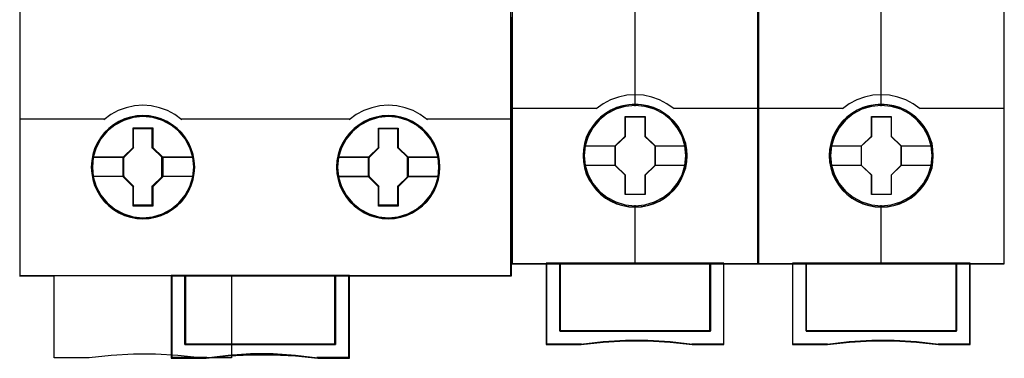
# Model space of a CAD drawing. Header units: millimetres. Extents: x -1290 to 1795, y -4192 to -1311.
# Tile 833 of 1056: x 1443.47 to 1457.85, y -2323.69 to -2318.75. Entities that reach past the tile are written whole.
import ezdxf

# ---------------------------------------------------------------- set-up
doc = ezdxf.new("R2010")
doc.units = ezdxf.units.MM
doc.layers.add('45', color=7, linetype='Continuous')
doc.layers.add('Aparatura', color=7, linetype='Continuous', lineweight=13)

# ---------------------------------------------------------------- blocks, each defined once
blk = doc.blocks.new('*U307')
at = {"layer": '45', "color": 139}
for points in [[(441.43276, -533.64471), (441.43276, -616.308875)], [(477.292782, -533.64471), (477.292782, -616.308875)], [(453.281069, -604.869835), (452.775957, -604.486), (452.225946, -604.196648), (451.647873, -603.978157), (451.041738, -603.848244), (450.435604, -603.806908), (449.823857, -603.848244), (449.206497, -603.978157), (448.634037, -604.196648), (448.09525, -604.486), (447.578913, -604.869835)], [(471.21287, -604.869835), (470.696371, -604.486), (470.16303, -604.196648), (469.584776, -603.978157), (468.972837, -603.848244), (468.355283, -603.806908), (467.748959, -603.848244), (467.142634, -603.978157), (466.564379, -604.196648), (466.014196, -604.486), (465.508925, -604.869835)], [(441.43276, -604.803402), (447.645155, -604.803402)], [(453.214827, -604.803402), (459.439755, -604.803402)], [(459.373513, -604.803402), (465.575166, -604.803402)], [(471.146629, -604.803402), (477.359024, -604.803402)], [(449.704018, -605.49646), (451.157754, -605.49646)], [(449.704018, -605.49646), (449.704018, -606.947212)], [(451.091513, -605.49646), (451.091513, -606.947212)], [(467.634029, -605.49646), (469.087766, -605.49646)], [(467.634029, -605.49646), (467.634029, -606.947212)], [(469.021524, -605.49646), (469.021524, -606.947212)], [(449.011166, -607.651043), (449.77026, -606.880779)], [(451.861349, -607.651043), (451.091513, -606.880779)], [(466.930435, -607.651043), (467.700271, -606.880779)], [(469.796731, -607.651043), (469.021524, -606.880779)], [(446.780433, -607.58461), (449.077408, -607.58461)], [(449.011166, -607.58461), (449.011166, -609.047931)], [(451.795107, -607.58461), (454.08134, -607.58461)], [(451.795107, -607.58461), (451.795107, -609.047931)], [(464.710444, -607.58461), (466.996677, -607.58461)], [(466.930435, -607.58461), (466.930435, -609.047931)], [(469.732279, -607.58461), (472.011351, -607.58461)], [(469.732279, -607.58461), (469.732279, -609.047931)], [(446.780433, -608.981498), (449.077408, -608.981498)], [(449.011166, -608.981498), (449.77026, -609.744579)], [(451.861349, -608.981498), (451.091513, -609.744579)], [(451.795107, -608.981498), (454.08134, -608.981498)], [(464.710444, -608.981498), (466.996677, -608.981498)], [(466.930435, -608.981498), (467.700271, -609.744579)], [(469.796731, -608.981498), (469.021524, -609.744579)], [(469.732279, -608.981498), (472.011351, -608.981498)], [(449.704018, -609.678146), (449.704018, -611.136081)], [(451.091513, -609.678146), (451.091513, -611.136081)], [(467.634029, -609.678146), (467.634029, -611.136081)], [(469.021524, -609.678146), (469.021524, -611.136081)], [(449.704018, -611.069648), (451.157754, -611.069648)], [(467.634029, -611.069648), (469.087766, -611.069648)], [(441.43276, -616.242442), (477.359024, -616.242442)], [(452.505862, -616.242442), (452.505862, -622.286047)], [(453.499487, -616.242442), (453.499487, -621.289553)], [(464.443687, -621.289553), (464.443687, -616.242442)], [(465.448054, -616.242442), (465.448054, -622.286047)], [(453.499487, -621.22312), (464.509929, -621.22312)], [(463.21195, -622.286047), (461.584461, -622.070513), (459.940194, -621.959269), (458.30152, -621.959269), (456.662845, -622.070513), (455.040949, -622.286047)], [(455.107191, -622.219614), (452.505862, -622.219614)], [(465.514296, -622.219614), (463.145708, -622.219614)]]:
    blk.add_lwpolyline(points, dxfattribs=at)
at = {"layer": '45', "color": 59}
blk.add_lwpolyline([(477.326798, -597.375808), (477.326798, -604.837522), (477.326798, -616.276602), (456.91042, -616.276602), (456.91042, -622.253729), (454.602481, -622.253729), (452.993582, -622.082004), (451.362491, -621.993372), (449.736948, -621.993372), (448.1225, -622.082004), (446.502505, -622.253729), (443.961554, -622.253729), (443.961554, -616.276602), (441.464986, -616.276602), (441.464986, -604.837522), (441.464986, -597.375808)], dxfattribs=at)
at = {"layer": '45', "color": 7}
for points in [[(454.213823, -608.327144), (454.18584, -607.868998), (454.113085, -607.410853), (453.961978, -606.980644), (453.788485, -606.567195), (453.547832, -606.176096), (453.273601, -605.824106), (452.937807, -605.500052), (452.574031, -605.226282), (452.210254, -604.980448), (451.773723, -604.790486), (451.342787, -604.661982), (450.889466, -604.578175), (450.436144, -604.550239), (449.98842, -604.578175), (449.535098, -604.661982), (449.09297, -604.790486), (448.678824, -604.980448), (448.292661, -605.226282), (447.940078, -605.500052), (447.604284, -605.824106), (447.341246, -606.176096), (447.100594, -606.567195), (446.904714, -606.980644), (446.78159, -607.410853), (446.692045, -607.868998), (446.664062, -608.327144), (446.692045, -608.779702), (446.78159, -609.215498), (446.904714, -609.651295), (447.100594, -610.064743), (447.341246, -610.46143), (447.604284, -610.824594), (447.940078, -611.143061), (448.292661, -611.428005), (448.678824, -611.662664), (449.09297, -611.84704), (449.535098, -611.986718), (449.98842, -612.076113), (450.436144, -612.098461), (450.889466, -612.076113), (451.342787, -611.986718), (451.773723, -611.84704), (452.210254, -611.662664), (452.574031, -611.428005), (452.937807, -611.143061), (453.273601, -610.824594), (453.547832, -610.46143), (453.788485, -610.064743), (453.961978, -609.651295), (454.113085, -609.215498), (454.18584, -608.779702), (454.213823, -608.327144)], [(454.213823, -608.327144), (454.18584, -607.868998), (454.113085, -607.410853), (453.961978, -606.980644), (453.788485, -606.567195), (453.547832, -606.176096), (453.273601, -605.824106), (452.937807, -605.500052), (452.574031, -605.226282), (452.210254, -604.980448), (451.773723, -604.790486), (451.342787, -604.661982), (450.889466, -604.578175), (450.436144, -604.550239), (449.98842, -604.578175), (449.535098, -604.661982), (449.09297, -604.790486), (448.678824, -604.980448), (448.292661, -605.226282), (447.940078, -605.500052), (447.604284, -605.824106), (447.341246, -606.176096), (447.100594, -606.567195), (446.904714, -606.980644), (446.78159, -607.410853), (446.692045, -607.868998), (446.664062, -608.327144), (446.692045, -608.779702), (446.78159, -609.215498), (446.904714, -609.651295), (447.100594, -610.064743), (447.341246, -610.46143), (447.604284, -610.824594), (447.940078, -611.143061), (448.292661, -611.428005), (448.678824, -611.662664), (449.09297, -611.84704), (449.535098, -611.986718), (449.98842, -612.076113), (450.436144, -612.098461), (450.889466, -612.076113), (451.342787, -611.986718), (451.773723, -611.84704), (452.210254, -611.662664), (452.574031, -611.428005), (452.937807, -611.143061), (453.273601, -610.824594), (453.547832, -610.46143), (453.788485, -610.064743), (453.961978, -609.651295), (454.113085, -609.215498), (454.18584, -608.779702), (454.213823, -608.327144)], [(454.213823, -608.327144), (454.18584, -607.868998), (454.113085, -607.410853), (453.961978, -606.980644), (453.788485, -606.567195), (453.547832, -606.176096), (453.273601, -605.824106), (452.937807, -605.500052), (452.574031, -605.226282), (452.210254, -604.980448), (451.773723, -604.790486), (451.342787, -604.661982), (450.889466, -604.578175), (450.436144, -604.550239), (449.98842, -604.578175), (449.535098, -604.661982), (449.09297, -604.790486), (448.678824, -604.980448), (448.292661, -605.226282), (447.940078, -605.500052), (447.604284, -605.824106), (447.341246, -606.176096), (447.100594, -606.567195), (446.904714, -606.980644), (446.78159, -607.410853), (446.692045, -607.868998), (446.664062, -608.327144), (446.692045, -608.779702), (446.78159, -609.215498), (446.904714, -609.651295), (447.100594, -610.064743), (447.341246, -610.46143), (447.604284, -610.824594), (447.940078, -611.143061), (448.292661, -611.428005), (448.678824, -611.662664), (449.09297, -611.84704), (449.535098, -611.986718), (449.98842, -612.076113), (450.436144, -612.098461), (450.889466, -612.076113), (451.342787, -611.986718), (451.773723, -611.84704), (452.210254, -611.662664), (452.574031, -611.428005), (452.937807, -611.143061), (453.273601, -610.824594), (453.547832, -610.46143), (453.788485, -610.064743), (453.961978, -609.651295), (454.113085, -609.215498), (454.18584, -608.779702), (454.213823, -608.327144)], [(472.127722, -608.327144), (472.099739, -607.868998), (472.026984, -607.410853), (471.881473, -606.986231), (471.702383, -606.572783), (471.461731, -606.181683), (471.187499, -605.829693), (470.857302, -605.505639), (470.499122, -605.226282), (470.135346, -604.980448), (469.698814, -604.790486), (469.273475, -604.661982), (468.814557, -604.578175), (468.361236, -604.550239), (467.907915, -604.578175), (467.465786, -604.661982), (467.018061, -604.790486), (466.598319, -604.980448), (466.217753, -605.226282), (465.853977, -605.505639), (465.518183, -605.829693), (465.260741, -606.181683), (465.020089, -606.572783), (464.818613, -606.986231), (464.701085, -607.410853), (464.605943, -607.868998), (464.577961, -608.327144), (464.605943, -608.779702), (464.701085, -609.221085), (464.818613, -609.656882), (465.020089, -610.07033), (465.260741, -610.467017), (465.518183, -610.824594), (465.853977, -611.143061), (466.217753, -611.428005), (466.598319, -611.662664), (467.018061, -611.84704), (467.465786, -611.986718), (467.907915, -612.076113), (468.361236, -612.098461), (468.814557, -612.076113), (469.273475, -611.986718), (469.698814, -611.84704), (470.135346, -611.662664), (470.499122, -611.428005), (470.857302, -611.143061), (471.187499, -610.824594), (471.461731, -610.467017), (471.702383, -610.07033), (471.881473, -609.656882), (472.026984, -609.221085), (472.099739, -608.779702), (472.127722, -608.327144)], [(472.127722, -608.327144), (472.099739, -607.868998), (472.026984, -607.410853), (471.881473, -606.986231), (471.702383, -606.572783), (471.461731, -606.181683), (471.187499, -605.829693), (470.857302, -605.505639), (470.499122, -605.226282), (470.135346, -604.980448), (469.698814, -604.790486), (469.273475, -604.661982), (468.814557, -604.578175), (468.361236, -604.550239), (467.907915, -604.578175), (467.465786, -604.661982), (467.018061, -604.790486), (466.598319, -604.980448), (466.217753, -605.226282), (465.853977, -605.505639), (465.518183, -605.829693), (465.260741, -606.181683), (465.020089, -606.572783), (464.818613, -606.986231), (464.701085, -607.410853), (464.605943, -607.868998), (464.577961, -608.327144), (464.605943, -608.779702), (464.701085, -609.221085), (464.818613, -609.656882), (465.020089, -610.07033), (465.260741, -610.467017), (465.518183, -610.824594), (465.853977, -611.143061), (466.217753, -611.428005), (466.598319, -611.662664), (467.018061, -611.84704), (467.465786, -611.986718), (467.907915, -612.076113), (468.361236, -612.098461), (468.814557, -612.076113), (469.273475, -611.986718), (469.698814, -611.84704), (470.135346, -611.662664), (470.499122, -611.428005), (470.857302, -611.143061), (471.187499, -610.824594), (471.461731, -610.467017), (471.702383, -610.07033), (471.881473, -609.656882), (472.026984, -609.221085), (472.099739, -608.779702), (472.127722, -608.327144)], [(472.127722, -608.327144), (472.099739, -607.868998), (472.026984, -607.410853), (471.881473, -606.986231), (471.702383, -606.572783), (471.461731, -606.181683), (471.187499, -605.829693), (470.857302, -605.505639), (470.499122, -605.226282), (470.135346, -604.980448), (469.698814, -604.790486), (469.273475, -604.661982), (468.814557, -604.578175), (468.361236, -604.550239), (467.907915, -604.578175), (467.465786, -604.661982), (467.018061, -604.790486), (466.598319, -604.980448), (466.217753, -605.226282), (465.853977, -605.505639), (465.518183, -605.829693), (465.260741, -606.181683), (465.020089, -606.572783), (464.818613, -606.986231), (464.701085, -607.410853), (464.605943, -607.868998), (464.577961, -608.327144), (464.605943, -608.779702), (464.701085, -609.221085), (464.818613, -609.656882), (465.020089, -610.07033), (465.260741, -610.467017), (465.518183, -610.824594), (465.853977, -611.143061), (466.217753, -611.428005), (466.598319, -611.662664), (467.018061, -611.84704), (467.465786, -611.986718), (467.907915, -612.076113), (468.361236, -612.098461), (468.814557, -612.076113), (469.273475, -611.986718), (469.698814, -611.84704), (470.135346, -611.662664), (470.499122, -611.428005), (470.857302, -611.143061), (471.187499, -610.824594), (471.461731, -610.467017), (471.702383, -610.07033), (471.881473, -609.656882), (472.026984, -609.221085), (472.099739, -608.779702), (472.127722, -608.327144)], [(449.720668, -605.458755), (451.168573, -605.458755), (451.168573, -606.887458), (451.895365, -607.599009), (451.895365, -609.033315), (451.168573, -609.756071), (451.168573, -611.179172), (449.720668, -611.179172), (449.720668, -609.756071), (448.982521, -609.033315), (448.982521, -607.599009), (449.720668, -606.887458), (449.720668, -605.458755)], [(449.720668, -605.458755), (451.168573, -605.458755), (451.168573, -606.887458), (451.895365, -607.599009), (451.895365, -609.033315), (451.168573, -609.756071), (451.168573, -611.179172), (449.720668, -611.179172), (449.720668, -609.756071), (448.982521, -609.033315), (448.982521, -607.599009), (449.720668, -606.887458), (449.720668, -605.458755)], [(449.720668, -605.458755), (451.168573, -605.458755), (451.168573, -605.458755), (451.168573, -606.887458), (451.168573, -606.887458), (451.895365, -607.599009), (451.895365, -607.599009), (451.895365, -609.033315), (451.895365, -609.033315), (451.168573, -609.756071), (451.168573, -609.756071), (451.168573, -611.179172), (451.168573, -611.179172), (449.720668, -611.179172), (449.720668, -611.179172), (449.720668, -609.756071), (449.720668, -609.756071), (448.982521, -609.033315), (448.982521, -609.033315), (448.982521, -607.599009), (448.982521, -607.599009), (449.720668, -606.887458), (449.720668, -606.887458), (449.720668, -605.458755), (449.720668, -605.458755)], [(449.736561, -605.489278), (451.152429, -605.489278), (451.152429, -606.902287), (451.863139, -607.60602), (451.863139, -609.02457), (451.152429, -609.739386), (451.152429, -611.146854), (449.736561, -611.146854), (449.736561, -609.739386), (449.014747, -609.02457), (449.014747, -607.60602), (449.736561, -606.902287), (449.736561, -605.489278)], [(467.639631, -605.464141), (469.087535, -605.464141), (469.087535, -606.892899), (469.820005, -607.598873), (469.820005, -609.038837), (469.087535, -609.761621), (469.087535, -611.179172), (467.639631, -611.179172), (467.639631, -609.761621), (466.907161, -609.038837), (466.907161, -607.598873), (467.639631, -606.892899), (467.639631, -605.464141)], [(467.639631, -605.464141), (469.087535, -605.464141), (469.087535, -606.892899), (469.820005, -607.598873), (469.820005, -609.038837), (469.087535, -609.761621), (469.087535, -611.179172), (467.639631, -611.179172), (467.639631, -609.761621), (466.907161, -609.038837), (466.907161, -607.598873), (467.639631, -606.892899), (467.639631, -605.464141)], [(467.639631, -605.464141), (469.087535, -605.464141), (469.087535, -605.464141), (469.087535, -606.892899), (469.087535, -606.892899), (469.820005, -607.598873), (469.820005, -607.598873), (469.820005, -609.038837), (469.820005, -609.038837), (469.087535, -609.761621), (469.087535, -609.761621), (469.087535, -611.179172), (469.087535, -611.179172), (467.639631, -611.179172), (467.639631, -611.179172), (467.639631, -609.761621), (467.639631, -609.761621), (466.907161, -609.038837), (466.907161, -609.038837), (466.907161, -607.598873), (466.907161, -607.598873), (467.639631, -606.892899), (467.639631, -606.892899), (467.639631, -605.464141), (467.639631, -605.464141)], [(467.655649, -605.49646), (469.071517, -605.49646), (469.071517, -606.909058), (469.787779, -607.607048), (469.787779, -609.030726), (469.071517, -609.745334), (469.071517, -611.146854), (467.655649, -611.146854), (467.655649, -609.745334), (466.939387, -609.030726), (466.939387, -607.607048), (467.655649, -606.909058), (467.655649, -605.49646)], [(464.505069, -621.277846), (453.503937, -621.277846), (453.503937, -616.242442), (452.505862, -616.242442), (452.505862, -622.286047), (455.054021, -622.286047), (456.671014, -622.112413), (458.304735, -622.022795), (459.938456, -622.022795), (461.577753, -622.112413), (463.200322, -622.286047), (465.514296, -622.286047), (465.514296, -616.242442), (464.505069, -616.242442), (464.505069, -621.277846)], [(453.499487, -621.289553), (464.509929, -621.289553), (464.509929, -616.242442), (453.499487, -616.242442), (453.499487, -621.289553)]]:
    blk.add_lwpolyline(points, close=True, dxfattribs=at)
at = {"layer": '45', "color": 139}
for points in [[(454.181598, -608.328018), (454.153854, -607.873687), (454.081719, -607.419356), (453.931902, -606.992728), (453.75989, -606.582722), (453.521292, -606.194879), (453.249402, -605.845819), (452.916475, -605.524463), (452.555804, -605.252973), (452.195133, -605.009186), (451.762328, -604.820804), (451.335071, -604.69337), (450.88562, -604.610261), (450.436168, -604.582558), (449.992266, -604.610261), (449.542814, -604.69337), (449.10446, -604.820804), (448.69385, -605.009186), (448.310984, -605.252973), (447.961411, -605.524463), (447.628484, -605.845819), (447.367691, -606.194879), (447.129093, -606.582722), (446.934886, -606.992728), (446.812812, -607.419356), (446.724032, -607.873687), (446.696288, -608.328018), (446.724032, -608.776808), (446.812812, -609.208977), (446.934886, -609.641145), (447.129093, -610.051151), (447.367691, -610.444536), (447.628484, -610.804676), (447.961411, -611.120491), (448.310984, -611.403063), (448.69385, -611.635769), (449.10446, -611.81861), (449.542814, -611.957125), (449.992266, -612.045775), (450.436168, -612.067938), (450.88562, -612.045775), (451.335071, -611.957125), (451.762328, -611.81861), (452.195133, -611.635769), (452.555804, -611.403063), (452.916475, -611.120491), (453.249402, -610.804676), (453.521292, -610.444536), (453.75989, -610.051151), (453.931902, -609.641145), (454.081719, -609.208977), (454.153854, -608.776808), (454.181598, -608.328018)], [(454.158323, -608.321657), (454.12474, -607.784987), (454.007197, -607.259499), (453.822488, -606.767552), (453.559416, -606.309147), (453.257164, -605.889874), (452.87655, -605.515323), (452.434367, -605.196676), (451.980988, -604.945112), (451.477235, -604.755042), (450.962287, -604.643236), (450.436144, -604.604103), (449.898807, -604.643236), (449.383859, -604.755042), (448.885702, -604.945112), (448.42113, -605.196676), (447.995738, -605.515323), (447.631916, -605.889874), (447.312872, -606.309147), (447.055398, -606.767552), (446.870688, -607.259499), (446.753146, -607.784987), (446.719562, -608.321657), (446.753146, -608.841555), (446.870688, -609.367044), (447.055398, -609.864581), (447.312872, -610.322986), (447.631916, -610.742259), (447.995738, -611.11681), (448.42113, -611.446638), (448.885702, -611.703792), (449.383859, -611.877091), (449.898807, -611.988897), (450.436144, -612.03921), (450.962287, -611.988897), (451.477235, -611.877091), (451.980988, -611.703792), (452.434367, -611.446638), (452.87655, -611.11681), (453.257164, -610.742259), (453.559416, -610.322986), (453.822488, -609.864581), (454.007197, -609.367044), (454.12474, -608.841555), (454.158323, -608.321657)], [(454.142211, -608.321657), (454.069431, -607.589561), (453.867886, -606.902173), (453.515183, -606.265082), (453.061708, -605.706231), (452.496263, -605.253561), (451.858039, -604.907073), (451.158231, -604.689121), (450.43603, -604.622058), (449.713828, -604.689121), (449.030816, -604.907073), (448.381395, -605.253561), (447.827147, -605.706231), (447.362475, -606.265082), (447.020969, -606.902173), (446.808227, -607.589561), (446.741046, -608.321657), (446.808227, -609.036987), (447.020969, -609.735552), (447.362475, -610.367054), (447.827147, -610.931494), (448.381395, -611.395341), (449.030816, -611.736241), (449.713828, -611.948604), (450.43603, -612.021255), (451.158231, -611.948604), (451.858039, -611.736241), (452.496263, -611.395341), (453.061708, -610.931494), (453.515183, -610.367054), (453.867886, -609.735552), (454.069431, -609.036987), (454.142211, -608.321657)], [(472.095496, -608.328018), (472.067752, -607.873687), (471.995618, -607.419356), (471.85135, -606.998269), (471.673788, -606.588263), (471.435191, -606.200419), (471.1633, -605.85136), (470.835922, -605.530004), (470.4808, -605.252973), (470.120129, -605.009186), (469.687324, -604.820804), (469.265616, -604.69337), (468.810616, -604.610261), (468.361164, -604.582558), (467.911713, -604.610261), (467.473359, -604.69337), (467.029456, -604.820804), (466.613297, -605.009186), (466.23598, -605.252973), (465.875309, -605.530004), (465.542382, -605.85136), (465.287138, -606.200419), (465.04854, -606.588263), (464.848784, -606.998269), (464.73226, -607.419356), (464.63793, -607.873687), (464.610186, -608.328018), (464.63793, -608.776808), (464.73226, -609.214518), (464.848784, -609.646686), (465.04854, -610.056692), (465.287138, -610.450076), (465.542382, -610.804676), (465.875309, -611.120491), (466.23598, -611.403063), (466.613297, -611.635769), (467.029456, -611.81861), (467.473359, -611.957125), (467.911713, -612.045775), (468.361164, -612.067938), (468.810616, -612.045775), (469.265616, -611.957125), (469.687324, -611.81861), (470.120129, -611.635769), (470.4808, -611.403063), (470.835922, -611.120491), (471.1633, -610.804676), (471.435191, -610.450076), (471.673788, -610.056692), (471.85135, -609.646686), (471.995618, -609.214518), (472.067752, -608.776808), (472.095496, -608.328018)], [(472.072222, -608.321657), (472.038635, -607.784987), (471.921082, -607.259499), (471.736355, -606.767552), (471.490053, -606.309147), (471.159785, -605.889874), (470.795929, -605.515323), (470.370499, -605.196676), (469.911481, -604.945112), (469.413279, -604.755042), (468.892686, -604.643236), (468.3553, -604.604103), (467.829109, -604.643236), (467.314114, -604.755042), (466.810314, -604.945112), (466.356894, -605.196676), (465.925866, -605.515323), (465.550815, -605.889874), (465.231742, -606.309147), (464.98544, -606.767552), (464.789518, -607.259499), (464.68316, -607.784987), (464.649573, -608.321657), (464.68316, -608.841555), (464.789518, -609.367044), (464.98544, -609.864581), (465.231742, -610.322986), (465.550815, -610.742259), (465.925866, -611.11681), (466.356894, -611.446638), (466.810314, -611.703792), (467.314114, -611.877091), (467.829109, -611.988897), (468.3553, -612.03921), (468.892686, -611.988897), (469.413279, -611.877091), (469.911481, -611.703792), (470.370499, -611.446638), (470.795929, -611.11681), (471.159785, -610.742259), (471.490053, -610.322986), (471.736355, -609.864581), (471.921082, -609.367044), (472.038635, -608.841555), (472.072222, -608.321657)], [(472.056109, -608.321657), (471.988928, -607.589561), (471.781785, -606.907762), (471.43468, -606.270671), (470.975606, -605.711819), (470.41576, -605.253561), (469.777536, -604.907073), (469.077728, -604.689121), (468.361125, -604.622058), (467.633325, -604.689121), (466.950313, -604.907073), (466.312089, -605.253561), (465.741046, -605.711819), (465.276373, -606.270671), (464.940466, -606.907762), (464.727724, -607.589561), (464.654944, -608.321657), (464.727724, -609.042575), (464.940466, -609.74114), (465.276373, -610.372643), (465.741046, -610.931494), (466.312089, -611.395341), (466.950313, -611.736241), (467.633325, -611.948604), (468.361125, -612.021255), (469.077728, -611.948604), (469.777536, -611.736241), (470.41576, -611.395341), (470.975606, -610.931494), (471.43468, -610.372643), (471.781785, -609.74114), (471.988928, -609.042575), (472.056109, -608.321657)]]:
    blk.add_lwpolyline(points, close=True, dxfattribs=at)
at = {"layer": '45', "color": 7}
for points in [[(446.735675, -607.573837), (449.048763, -607.573837)], [(451.829123, -607.573837), (454.142211, -607.573837)], [(464.649573, -607.573837), (466.973403, -607.573837)], [(469.753763, -607.573837), (472.056109, -607.573837)], [(446.735675, -608.992271), (449.048763, -608.992271)], [(451.829123, -608.992271), (454.142211, -608.992271)], [(464.649573, -608.997657), (466.973403, -608.997657)], [(469.753763, -608.997657), (472.056109, -608.997657)]]:
    blk.add_lwpolyline(points, dxfattribs=at)
at = {"layer": '45', "color": 59}
for points in [[(464.505069, -621.277846), (453.503937, -621.277846), (453.503937, -616.242442), (452.505862, -616.242442), (452.505862, -622.286047), (455.054021, -622.286047), (456.671014, -622.112413), (458.304735, -622.022795), (459.938456, -622.022795), (461.577753, -622.112413), (463.200322, -622.286047), (465.514296, -622.286047), (465.514296, -616.242442), (464.505069, -616.242442), (464.505069, -621.277846)], [(464.477843, -621.25631), (453.531218, -621.25631), (453.531218, -616.274761), (452.538088, -616.274761), (452.538088, -622.253729), (455.073621, -622.253729), (456.682603, -622.081951), (458.30823, -621.993292), (459.933856, -621.993292), (461.565031, -622.081951), (463.179561, -622.253729), (465.48207, -622.253729), (465.48207, -616.274761), (464.477843, -616.274761), (464.477843, -621.25631)], [(453.499487, -621.289553), (464.509929, -621.289553), (464.509929, -616.242442), (453.499487, -616.242442), (453.499487, -621.289553)], [(453.531713, -621.257234), (464.477703, -621.257234), (464.477703, -616.274761), (453.531713, -616.274761), (453.531713, -621.257234)]]:
    blk.add_lwpolyline(points, close=True, dxfattribs=at)
blk = doc.blocks.new('*U308')
at = {"layer": '45', "color": 7}
for points in [[(495.37139, -533.64471), (477.398411, -533.64471), (477.398411, -615.375223), (495.37139, -615.375223), (495.37139, -533.64471)], [(490.183055, -607.491304), (490.160746, -607.039907), (490.088243, -606.58851), (489.932083, -606.153627), (489.753613, -605.740764), (489.519372, -605.344416), (489.234936, -604.997611), (488.905884, -604.67833), (488.53779, -604.397583), (488.16412, -604.15537), (487.729101, -603.968206), (487.299659, -603.841594), (486.842331, -603.759022), (486.385004, -603.731497), (485.927676, -603.759022), (485.481502, -603.841594), (485.029752, -603.968206), (484.617041, -604.15537), (484.226639, -604.397583), (483.864123, -604.67833), (483.529493, -604.997611), (483.261789, -605.344416), (483.016394, -605.740764), (482.821193, -606.153627), (482.698495, -606.58851), (482.609261, -607.039907), (482.581375, -607.491304), (482.609261, -607.942701), (482.698495, -608.377583), (482.821193, -608.812466), (483.016394, -609.225329), (483.261789, -609.621677), (483.529493, -609.979492), (483.864123, -610.304278), (484.226639, -610.57952), (484.617041, -610.810723), (485.029752, -610.997887), (485.481502, -611.130004), (485.927676, -611.223586), (486.385004, -611.245605), (486.842331, -611.223586), (487.299659, -611.130004), (487.729101, -610.997887), (488.16412, -610.810723), (488.53779, -610.57952), (488.905884, -610.304278), (489.234936, -609.979492), (489.519372, -609.621677), (489.753613, -609.225329), (489.932083, -608.812466), (490.088243, -608.377583), (490.160746, -607.942701), (490.183055, -607.491304)], [(490.183055, -607.491304), (490.160746, -607.039907), (490.088243, -606.58851), (489.932083, -606.153627), (489.753613, -605.740764), (489.519372, -605.344416), (489.234936, -604.997611), (488.905884, -604.67833), (488.53779, -604.397583), (488.16412, -604.15537), (487.729101, -603.968206), (487.299659, -603.841594), (486.842331, -603.759022), (486.385004, -603.731497), (485.927676, -603.759022), (485.481502, -603.841594), (485.029752, -603.968206), (484.617041, -604.15537), (484.226639, -604.397583), (483.864123, -604.67833), (483.529493, -604.997611), (483.261789, -605.344416), (483.016394, -605.740764), (482.821193, -606.153627), (482.698495, -606.58851), (482.609261, -607.039907), (482.581375, -607.491304), (482.609261, -607.942701), (482.698495, -608.377583), (482.821193, -608.812466), (483.016394, -609.225329), (483.261789, -609.621677), (483.529493, -609.979492), (483.864123, -610.304278), (484.226639, -610.57952), (484.617041, -610.810723), (485.029752, -610.997887), (485.481502, -611.130004), (485.927676, -611.223586), (486.385004, -611.245605), (486.842331, -611.223586), (487.299659, -611.130004), (487.729101, -610.997887), (488.16412, -610.810723), (488.53779, -610.57952), (488.905884, -610.304278), (489.234936, -609.979492), (489.519372, -609.621677), (489.753613, -609.225329), (489.932083, -608.812466), (490.088243, -608.377583), (490.160746, -607.942701), (490.183055, -607.491304)], [(490.165152, -607.491291), (490.142948, -607.042051), (490.070787, -606.592811), (489.915362, -606.160007), (489.737733, -605.749117), (489.504595, -605.354663), (489.221499, -605.009515), (488.893996, -604.69176), (488.527637, -604.412355), (488.155727, -604.171299), (487.722757, -603.985029), (487.295338, -603.859023), (486.840164, -603.776845), (486.38499, -603.749452), (485.929817, -603.776845), (485.485745, -603.859023), (485.036122, -603.985029), (484.625356, -604.171299), (484.236793, -604.412355), (483.875985, -604.69176), (483.542931, -605.009515), (483.276488, -605.354663), (483.032248, -605.749117), (482.837967, -606.160007), (482.715847, -606.592811), (482.627032, -607.042051), (482.599278, -607.491291), (482.627032, -607.94053), (482.715847, -608.373335), (482.837967, -608.806139), (483.032248, -609.217029), (483.276488, -609.611483), (483.542931, -609.967588), (483.875985, -610.290821), (484.236793, -610.564748), (484.625356, -610.794846), (485.036122, -610.981116), (485.485745, -611.112601), (485.929817, -611.205736), (486.38499, -611.22765), (486.840164, -611.205736), (487.295338, -611.112601), (487.722757, -610.981116), (488.155727, -610.794846), (488.527637, -610.564748), (488.893996, -610.290821), (489.221499, -609.967588), (489.504595, -609.611483), (489.737733, -609.217029), (489.915362, -608.806139), (490.070787, -608.373335), (490.142948, -607.94053), (490.165152, -607.491291)], [(485.670748, -604.634627), (487.115923, -604.634627), (487.115923, -606.063032), (487.841322, -606.768962), (487.841322, -608.197368), (487.115923, -608.914328), (487.115923, -610.331703), (485.670748, -610.331703), (485.670748, -608.914328), (484.928479, -608.197368), (484.928479, -606.768962), (485.670748, -606.063032), (485.670748, -604.634627)], [(485.670748, -604.634627), (487.115923, -604.634627), (487.115923, -604.634627), (487.115923, -606.063032), (487.115923, -606.063032), (487.841322, -606.768962), (487.841322, -606.768962), (487.841322, -608.197368), (487.841322, -608.197368), (487.115923, -608.914328), (487.115923, -608.914328), (487.115923, -610.331703), (487.115923, -610.331703), (485.670748, -610.331703), (485.670748, -610.331703), (485.670748, -608.914328), (485.670748, -608.914328), (484.928479, -608.197368), (484.928479, -608.197368), (484.928479, -606.768962), (484.928479, -606.768962), (485.670748, -606.063032), (485.670748, -606.063032), (485.670748, -604.634627), (485.670748, -604.634627)], [(485.679526, -604.654377), (487.106937, -604.654377), (487.106937, -606.073329), (487.823419, -606.774587), (487.823419, -608.193539), (487.106937, -608.905754), (487.106937, -610.313748), (485.679526, -610.313748), (485.679526, -608.905754), (484.946382, -608.193539), (484.946382, -606.774587), (485.679526, -606.073329), (485.679526, -604.654377)], [(491.883133, -615.337517), (491.883133, -620.288123), (480.886668, -620.288123), (480.886668, -615.337517), (479.89053, -615.337517), (479.89053, -621.285962), (482.433741, -621.285962), (484.05316, -621.109548), (485.683709, -621.021341), (487.314258, -621.021341), (488.944806, -621.109548), (490.56979, -621.285962), (492.87927, -621.285962), (492.87927, -615.337517), (491.883133, -615.337517)], [(486.378437, -615.337517), (480.882365, -615.337517), (480.882365, -620.294854), (491.885645, -620.294854), (491.885645, -615.337517), (486.378437, -615.337517)], [(491.885645, -620.294854), (491.885645, -615.337517), (486.378437, -615.337517), (480.882365, -615.337517), (480.882365, -620.294854), (491.885645, -620.294854)]]:
    blk.add_lwpolyline(points, close=True, dxfattribs=at)
at = {"layer": '45', "color": 139}
for points in [[(495.37139, -533.64471), (477.398411, -533.64471), (477.398411, -615.375223), (495.37139, -615.375223), (495.37139, -533.64471)], [(490.093539, -607.480412), (490.021022, -606.759235), (489.814627, -606.076595), (489.468776, -605.4435), (489.011359, -604.887479), (488.447957, -604.436055), (487.80088, -604.094735), (487.103599, -603.885538), (486.378427, -603.819476), (485.658833, -603.885538), (484.967131, -604.094735), (484.320054, -604.436055), (483.756651, -604.887479), (483.299235, -605.4435), (482.953384, -606.076595), (482.74141, -606.759235), (482.674471, -607.480412), (482.74141, -608.196084), (482.953384, -608.88423), (483.299235, -609.511819), (483.756651, -610.067841), (484.320054, -610.52477), (484.967131, -610.860585), (485.658833, -611.075286), (486.378427, -611.146854), (487.103599, -611.075286), (487.80088, -610.860585), (488.447957, -610.52477), (489.011359, -610.067841), (489.468776, -609.511819), (489.814627, -608.88423), (490.021022, -608.196084), (490.093539, -607.480412)]]:
    blk.add_lwpolyline(points, close=True, dxfattribs=at)
at = {"layer": '45', "color": 59}
for points in [[(495.353487, -533.664461), (477.416314, -533.664461), (477.416314, -615.357268), (495.353487, -615.357268), (495.353487, -533.664461)], [(491.883133, -615.337517), (491.883133, -620.288123), (480.886668, -620.288123), (480.886668, -615.337517), (479.89053, -615.337517), (479.89053, -621.285962), (482.433741, -621.285962), (484.05316, -621.109548), (485.683709, -621.021341), (487.314258, -621.021341), (488.944806, -621.109548), (490.56979, -621.285962), (492.87927, -621.285962), (492.87927, -615.337517), (491.883133, -615.337517)], [(491.867976, -615.355472), (491.867976, -620.276192), (480.901825, -620.276192), (480.901825, -615.355472), (479.908434, -615.355472), (479.908434, -621.268007), (482.444634, -621.268007), (484.059588, -621.092658), (485.685642, -621.004984), (487.311696, -621.004984), (488.937749, -621.092658), (490.558254, -621.268007), (492.861367, -621.268007), (492.861367, -615.355472), (491.867976, -615.355472)], [(486.378437, -615.337517), (480.882365, -615.337517), (480.882365, -620.294854), (491.885645, -620.294854), (491.885645, -615.337517), (486.378437, -615.337517)], [(491.885645, -620.294854), (491.885645, -615.337517), (486.378437, -615.337517), (480.882365, -615.337517), (480.882365, -620.294854), (491.885645, -620.294854)], [(486.379351, -615.355472), (480.902059, -615.355472), (480.902059, -620.276899), (491.867742, -620.276899), (491.867742, -615.355472), (486.379351, -615.355472)]]:
    blk.add_lwpolyline(points, close=True, dxfattribs=at)
at = {"layer": '45', "color": 139}
for points in [[(486.358941, -596.639329), (486.358941, -603.862568)], [(489.228817, -604.054685), (488.714789, -603.702067), (488.178412, -603.412011), (487.602924, -603.207266), (486.993912, -603.076456), (486.379313, -603.036644), (485.775889, -603.076456), (485.166877, -603.207266), (484.591389, -603.412011), (484.043838, -603.702067), (483.540984, -604.054685)], [(477.398411, -604.01698), (483.580371, -604.01698)], [(489.18943, -604.01698), (495.37139, -604.01698)], [(486.358941, -611.103762), (486.358941, -615.375223)], [(479.89053, -615.337517), (479.89053, -621.285962)], [(480.882365, -615.337517), (480.882365, -620.294854)], [(491.848049, -620.294854), (491.848049, -615.337517)], [(492.841674, -615.337517), (492.841674, -621.285962)], [(480.882365, -620.257148), (491.885645, -620.257148)], [(482.465004, -621.248257), (479.89053, -621.248257)], [(490.576925, -621.285962), (488.948893, -621.084867), (487.315287, -620.98432), (485.68168, -620.98432), (484.048073, -621.084867), (482.425617, -621.285962)], [(492.87927, -621.248257), (490.537538, -621.248257)]]:
    blk.add_lwpolyline(points, dxfattribs=at)
at = {"layer": '45', "color": 7}
for points in [[(482.652987, -606.755095), (484.966075, -606.755095)], [(487.801935, -606.755095), (490.111442, -606.755095)], [(482.652987, -608.173529), (484.966075, -608.173529)], [(487.801935, -608.173529), (490.111442, -608.173529)]]:
    blk.add_lwpolyline(points, dxfattribs=at)
at = {"layer": '45', "color": 140}
blk.add_lwpolyline([(491.867742, -620.276899), (491.867742, -615.355472), (486.379351, -615.355472), (480.902059, -615.355472), (480.902059, -620.276899), (491.867742, -620.276899)], close=True, dxfattribs=at)
blk = doc.blocks.new('*U309')
at = {"layer": '45', "color": 7}
for points in [[(513.356901, -533.64471), (495.383922, -533.64471), (495.383922, -615.375223), (513.356901, -615.375223), (513.356901, -533.64471)], [(508.168566, -607.491304), (508.146257, -607.039907), (508.073754, -606.58851), (507.917594, -606.153627), (507.739124, -605.740764), (507.504883, -605.344416), (507.220448, -604.997611), (506.891395, -604.67833), (506.523302, -604.397583), (506.149631, -604.15537), (505.714612, -603.968206), (505.28517, -603.841594), (504.827842, -603.759022), (504.370515, -603.731497), (503.913187, -603.759022), (503.467013, -603.841594), (503.015263, -603.968206), (502.602552, -604.15537), (502.21215, -604.397583), (501.849635, -604.67833), (501.515004, -604.997611), (501.2473, -605.344416), (501.001905, -605.740764), (500.806704, -606.153627), (500.684006, -606.58851), (500.594772, -607.039907), (500.566886, -607.491304), (500.594772, -607.942701), (500.684006, -608.377583), (500.806704, -608.812466), (501.001905, -609.225329), (501.2473, -609.621677), (501.515004, -609.979492), (501.849635, -610.304278), (502.21215, -610.57952), (502.602552, -610.810723), (503.015263, -610.997887), (503.467013, -611.130004), (503.913187, -611.223586), (504.370515, -611.245605), (504.827842, -611.223586), (505.28517, -611.130004), (505.714612, -610.997887), (506.149631, -610.810723), (506.523302, -610.57952), (506.891395, -610.304278), (507.220448, -609.979492), (507.504883, -609.621677), (507.739124, -609.225329), (507.917594, -608.812466), (508.073754, -608.377583), (508.146257, -607.942701), (508.168566, -607.491304)], [(508.168566, -607.491304), (508.146257, -607.039907), (508.073754, -606.58851), (507.917594, -606.153627), (507.739124, -605.740764), (507.504883, -605.344416), (507.220448, -604.997611), (506.891395, -604.67833), (506.523302, -604.397583), (506.149631, -604.15537), (505.714612, -603.968206), (505.28517, -603.841594), (504.827842, -603.759022), (504.370515, -603.731497), (503.913187, -603.759022), (503.467013, -603.841594), (503.015263, -603.968206), (502.602552, -604.15537), (502.21215, -604.397583), (501.849635, -604.67833), (501.515004, -604.997611), (501.2473, -605.344416), (501.001905, -605.740764), (500.806704, -606.153627), (500.684006, -606.58851), (500.594772, -607.039907), (500.566886, -607.491304), (500.594772, -607.942701), (500.684006, -608.377583), (500.806704, -608.812466), (501.001905, -609.225329), (501.2473, -609.621677), (501.515004, -609.979492), (501.849635, -610.304278), (502.21215, -610.57952), (502.602552, -610.810723), (503.015263, -610.997887), (503.467013, -611.130004), (503.913187, -611.223586), (504.370515, -611.245605), (504.827842, -611.223586), (505.28517, -611.130004), (505.714612, -610.997887), (506.149631, -610.810723), (506.523302, -610.57952), (506.891395, -610.304278), (507.220448, -609.979492), (507.504883, -609.621677), (507.739124, -609.225329), (507.917594, -608.812466), (508.073754, -608.377583), (508.146257, -607.942701), (508.168566, -607.491304)], [(508.150663, -607.491291), (508.128465, -607.042051), (508.05632, -606.592811), (507.900932, -606.160007), (507.723345, -605.749117), (507.490262, -605.354663), (507.207234, -605.009515), (506.879808, -604.69176), (506.513536, -604.412355), (506.141713, -604.171299), (505.708846, -603.985029), (505.281528, -603.859023), (504.826462, -603.776845), (504.371396, -603.749452), (503.91633, -603.776845), (503.472363, -603.859023), (503.022847, -603.985029), (502.612178, -604.171299), (502.223707, -604.412355), (501.862984, -604.69176), (501.530009, -605.009515), (501.263629, -605.354663), (501.019447, -605.749117), (500.825211, -606.160007), (500.703121, -606.592811), (500.614327, -607.042051), (500.586579, -607.491291), (500.614327, -607.94053), (500.703121, -608.373335), (500.825211, -608.806139), (501.019447, -609.217029), (501.263629, -609.611483), (501.530009, -609.967588), (501.862984, -610.290821), (502.223707, -610.564748), (502.612178, -610.794846), (503.022847, -610.981116), (503.472363, -611.112601), (503.91633, -611.205736), (504.371396, -611.22765), (504.826462, -611.205736), (505.281528, -611.112601), (505.708846, -610.981116), (506.141713, -610.794846), (506.513536, -610.564748), (506.879808, -610.290821), (507.207234, -609.967588), (507.490262, -609.611483), (507.723345, -609.217029), (507.900932, -608.806139), (508.05632, -608.373335), (508.128465, -607.94053), (508.150663, -607.491291)], [(503.656259, -604.634627), (505.101434, -604.634627), (505.101434, -606.063032), (505.826833, -606.768962), (505.826833, -608.197368), (505.101434, -608.914328), (505.101434, -610.331703), (503.656259, -610.331703), (503.656259, -608.914328), (502.91399, -608.197368), (502.91399, -606.768962), (503.656259, -606.063032), (503.656259, -604.634627)], [(503.656259, -604.634627), (505.101434, -604.634627), (505.101434, -604.634627), (505.101434, -606.063032), (505.101434, -606.063032), (505.826833, -606.768962), (505.826833, -606.768962), (505.826833, -608.197368), (505.826833, -608.197368), (505.101434, -608.914328), (505.101434, -608.914328), (505.101434, -610.331703), (505.101434, -610.331703), (503.656259, -610.331703), (503.656259, -610.331703), (503.656259, -608.914328), (503.656259, -608.914328), (502.91399, -608.197368), (502.91399, -608.197368), (502.91399, -606.768962), (502.91399, -606.768962), (503.656259, -606.063032), (503.656259, -606.063032), (503.656259, -604.634627), (503.656259, -604.634627)], [(503.666372, -604.654377), (505.092894, -604.654377), (505.092894, -606.073329), (505.80893, -606.774587), (505.80893, -608.193539), (505.092894, -608.905754), (505.092894, -610.313748), (503.666372, -610.313748), (503.666372, -608.905754), (502.933683, -608.193539), (502.933683, -606.774587), (503.666372, -606.073329), (503.666372, -604.654377)], [(509.870297, -615.337517), (509.870297, -620.288123), (498.872316, -620.288123), (498.872316, -615.337517), (497.876041, -615.337517), (497.876041, -621.285962), (500.419603, -621.285962), (502.039245, -621.109548), (503.670018, -621.021341), (505.300792, -621.021341), (506.931565, -621.109548), (508.556773, -621.285962), (510.866572, -621.285962), (510.866572, -615.337517), (509.870297, -615.337517)], [(504.365738, -615.337517), (498.869667, -615.337517), (498.869667, -620.294854), (509.872947, -620.294854), (509.872947, -615.337517), (504.365738, -615.337517)], [(509.872947, -620.294854), (509.872947, -615.337517), (504.365738, -615.337517), (498.869667, -615.337517), (498.869667, -620.294854), (509.872947, -620.294854)]]:
    blk.add_lwpolyline(points, close=True, dxfattribs=at)
at = {"layer": '45', "color": 139}
for points in [[(513.356901, -533.64471), (495.383922, -533.64471), (495.383922, -615.375223), (513.356901, -615.375223), (513.356901, -533.64471)], [(508.080841, -607.480412), (508.008323, -606.759235), (507.801928, -606.076595), (507.456077, -605.4435), (506.998661, -604.887479), (506.435258, -604.436055), (505.788181, -604.094735), (505.0909, -603.885538), (504.365728, -603.819476), (503.646135, -603.885538), (502.954432, -604.094735), (502.307355, -604.436055), (501.743952, -604.887479), (501.286536, -605.4435), (500.940685, -606.076595), (500.728712, -606.759235), (500.661773, -607.480412), (500.728712, -608.196084), (500.940685, -608.88423), (501.286536, -609.511819), (501.743952, -610.067841), (502.307355, -610.52477), (502.954432, -610.860585), (503.646135, -611.075286), (504.365728, -611.146854), (505.0909, -611.075286), (505.788181, -610.860585), (506.435258, -610.52477), (506.998661, -610.067841), (507.456077, -609.511819), (507.801928, -608.88423), (508.008323, -608.196084), (508.080841, -607.480412)]]:
    blk.add_lwpolyline(points, close=True, dxfattribs=at)
at = {"layer": '45', "color": 59}
for points in [[(513.338998, -533.664461), (495.403616, -533.664461), (495.403616, -615.357268), (513.338998, -615.357268), (513.338998, -533.664461)], [(509.870297, -615.337517), (509.870297, -620.288123), (498.872316, -620.288123), (498.872316, -615.337517), (497.876041, -615.337517), (497.876041, -621.285962), (500.419603, -621.285962), (502.039245, -621.109548), (503.670018, -621.021341), (505.300792, -621.021341), (506.931565, -621.109548), (508.556773, -621.285962), (510.866572, -621.285962), (510.866572, -615.337517), (509.870297, -615.337517)], [(509.853487, -615.355472), (509.853487, -620.276192), (498.887336, -620.276192), (498.887336, -615.355472), (497.893945, -615.355472), (497.893945, -621.268007), (500.430145, -621.268007), (502.045099, -621.092658), (503.671153, -621.004984), (505.297207, -621.004984), (506.92326, -621.092658), (508.543765, -621.268007), (510.846878, -621.268007), (510.846878, -615.355472), (509.853487, -615.355472)], [(504.365738, -615.337517), (498.869667, -615.337517), (498.869667, -620.294854), (509.872947, -620.294854), (509.872947, -615.337517), (504.365738, -615.337517)], [(509.872947, -620.294854), (509.872947, -615.337517), (504.365738, -615.337517), (498.869667, -615.337517), (498.869667, -620.294854), (509.872947, -620.294854)], [(504.365756, -615.355472), (498.88757, -615.355472), (498.88757, -620.276899), (509.855043, -620.276899), (509.855043, -615.355472), (504.365756, -615.355472)]]:
    blk.add_lwpolyline(points, close=True, dxfattribs=at)
at = {"layer": '45', "color": 139}
for points in [[(504.346242, -596.639329), (504.346242, -603.862568)], [(507.214328, -604.054685), (506.7003, -603.702067), (506.163923, -603.412011), (505.588435, -603.207266), (504.979423, -603.076456), (504.364824, -603.036644), (503.7614, -603.076456), (503.152388, -603.207266), (502.5769, -603.412011), (502.029349, -603.702067), (501.526495, -604.054685)], [(495.383922, -604.01698), (501.565882, -604.01698)], [(507.176731, -604.01698), (513.356901, -604.01698)], [(504.346242, -611.103762), (504.346242, -615.375223)], [(497.876041, -615.337517), (497.876041, -621.285962)], [(498.869667, -615.337517), (498.869667, -620.294854)], [(509.83356, -620.294854), (509.83356, -615.337517)], [(510.827185, -615.337517), (510.827185, -621.285962)], [(498.869667, -620.257148), (509.872947, -620.257148)], [(500.450515, -621.248257), (497.876041, -621.248257)], [(508.562436, -621.285962), (506.934404, -621.084867), (505.300798, -620.98432), (503.667191, -620.98432), (502.033584, -621.084867), (500.411128, -621.285962)], [(510.866572, -621.248257), (508.524839, -621.248257)]]:
    blk.add_lwpolyline(points, dxfattribs=at)
at = {"layer": '45', "color": 7}
for points in [[(500.640289, -606.755095), (502.953377, -606.755095)], [(505.789237, -606.755095), (508.096954, -606.755095)], [(500.640289, -608.173529), (502.953377, -608.173529)], [(505.789237, -608.173529), (508.096954, -608.173529)]]:
    blk.add_lwpolyline(points, dxfattribs=at)
at = {"layer": '45', "color": 140}
blk.add_lwpolyline([(509.855043, -620.276899), (509.855043, -615.355472), (504.365756, -615.355472), (498.88757, -615.355472), (498.88757, -620.276899), (509.855043, -620.276899)], close=True, dxfattribs=at)

msp = doc.modelspace()

# ---------------------------------------------------------------- block references
at = {"layer": 'Aparatura', "color": 7, "lineweight": 13, "xscale": 0.2, "yscale": 0.2, "zscale": 0.2}
for name in ['*U307', '*U308', '*U309']:
    msp.add_blockref(name, (1355.179, -2199.237), dxfattribs=at)

doc.saveas('drawing.dxf')
